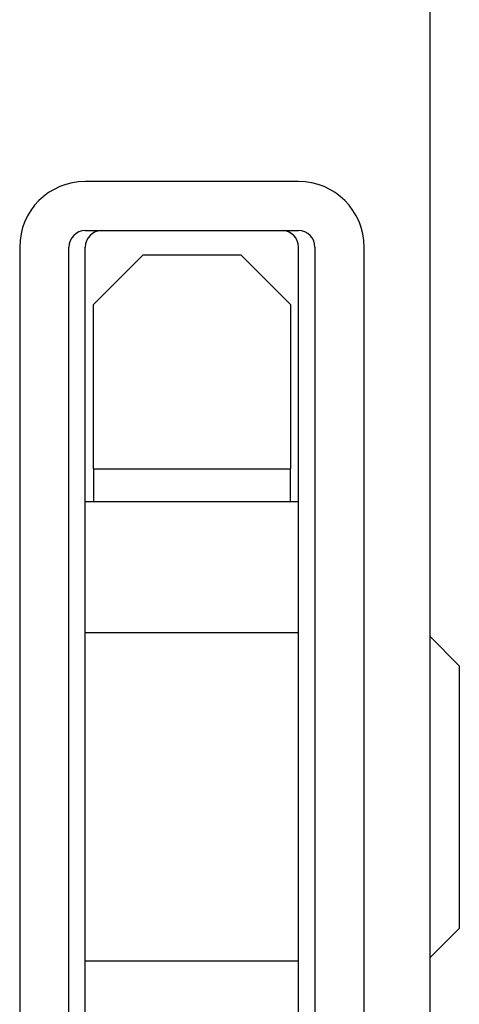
# Model space of a CAD drawing. Extents: x 1107 to 4046, y 937 to 3355.
# Tile 692 of 861: x 2279 to 2293, y 3025 to 3055. Entities that reach past the tile are written whole.
import ezdxf

# ---------------------------------------------------------------- set-up
doc = ezdxf.new("R2010")
doc.units = 0
doc.layers.add('KF_VIDA_L___C_BOTTOM', color=7, linetype='CONTINUOUS')

# ---------------------------------------------------------------- blocks, each defined once
blk = doc.blocks.new('KF_VIDA_L___C_BOTTOM')
at = {"layer": 'KF_VIDA_L___C_BOTTOM'}
for p, q in [((105, 311.5), (105, 53.5)), ((101, 175), (94.5, 175)), ((94.5, 173.5), (101, 173.5)), ((92.5, 173), (92.5, 139.5)), ((94, 139.5), (94, 173)), ((94.5, 139.5), (94.5, 173)), ((94.75, 171.25), (96.25, 172.75)), ((99.25, 172.75), (96.25, 172.75)), ((99.25, 172.75), (100.75, 171.25)), ((101, 139.5), (101, 173)), ((101.5, 173), (101.5, 139.5)), ((103, 139.5), (103, 173)), ((94.75, 166.25), (94.75, 171.25)), ((100.75, 171.25), (100.75, 166.25)), ((94.75, 166.25), (94.75, 165.25)), ((94.75, 166.25), (100.75, 166.25)), ((100.75, 165.25), (100.75, 166.25)), ((94.5, 165.25), (101, 165.25)), ((101, 161.25), (94.5, 161.25)), ((105.9, 160.25), (105, 161.15)), ((105.9, 160.25), (105.9, 152.25)), ((105.9, 152.25), (105, 151.35)), ((101, 151.25), (94.5, 151.25))]:
    blk.add_line(p, q, dxfattribs=at)
for centre, radius, start, end in [((94.5, 173), 2, 90, 180), ((101, 173), 2, 0, 90), ((94.5, 173), 0.5, 90, 180), ((95, 173), 0.5, 90, 180), ((100.5, 173), 0.5, 0, 90), ((101, 173), 0.5, 0, 90)]:
    blk.add_arc(centre, radius, start, end, dxfattribs=at)

msp = doc.modelspace()

# ---------------------------------------------------------------- block references
at = {"layer": 'KF_VIDA_L___C_BOTTOM'}
msp.add_blockref('KF_VIDA_L___C_BOTTOM', (2186.979, 2875.018), dxfattribs=at)

doc.saveas('drawing.dxf')
